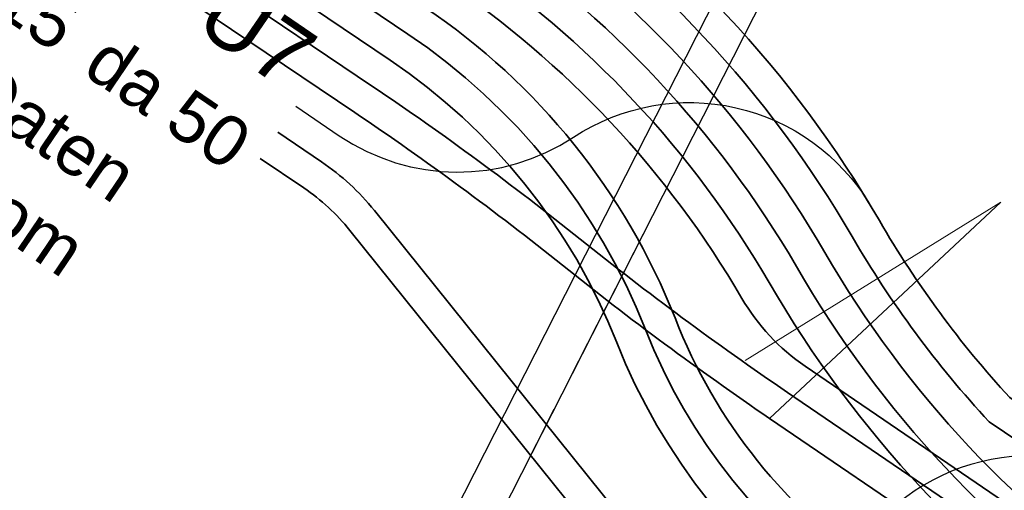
# Model space of a CAD drawing. Header units: metres. Extents: x -502 to 161, y -108 to 174.
# Tile 306 of 656: x -174.4 to -169.73, y -36.46 to -34.23. Entities that reach past the tile are written whole.
import ezdxf

# ---------------------------------------------------------------- set-up
doc = ezdxf.new("R2010")
doc.units = ezdxf.units.M
doc.header["$LTSCALE"] = 0.1
doc.linetypes.add('125', pattern=[101.6, 100.001, -1.599])
doc.linetypes.add('237', pattern=[93, 75, -18])
for name, color, linetype in [('BRI31-005.05-5p02-Koordinierung Lageplan 4. BA ZOB West 2022-06-15', 7, 'Continuous'), ('BRI31-005.06-5f07-Koordinierung Lageplan 4. BA ZOB Fernbusbahnh', 7, 'Continuous'), ('BRI32-005.03-5f06-Koordinierung Schemaplan 4 BA ZOB Teilbereich 2 Ost - Bahnhofsallee 2023-01-21', 7, 'Continuous')]:
    doc.layers.add(name, color=color, linetype=linetype)
doc.styles.add('Arial', font='arial.ttf')

msp = doc.modelspace()

# ---------------------------------------------------------------- linework, layer by layer
at = {"layer": 'BRI31-005.05-5p02-Koordinierung Lageplan 4. BA ZOB West 2022-06-15', "color": 7, "linetype": '125', "lineweight": 18, "transparency": 33554687}
for p, q in [((-167.4621, -26.9782), (-174.0792, -39.9901)), ((-167.2606, -27.0231), (-173.9009, -40.0807))]:
    msp.add_line(p, q, dxfattribs=at)
at = {"layer": 'BRI31-005.05-5p02-Koordinierung Lageplan 4. BA ZOB West 2022-06-15', "color": 7, "linetype": 'Continuous', "lineweight": 25, "transparency": 33554687}
for p, q in [((-167.4621, -26.9782), (-174.0792, -39.9901)), ((-167.2606, -27.0231), (-173.9009, -40.0807))]:
    msp.add_line(p, q, dxfattribs=at)
at = {"layer": 'BRI31-005.05-5p02-Koordinierung Lageplan 4. BA ZOB West 2022-06-15', "color": 7, "linetype": 'Continuous', "lineweight": 18, "transparency": 33554687}
for p, q in [((-167.4621, -26.9782), (-174.0792, -39.9901)), ((-167.2606, -27.0231), (-173.9009, -40.0807))]:
    msp.add_line(p, q, dxfattribs=at)
at = {"layer": 'BRI31-005.05-5p02-Koordinierung Lageplan 4. BA ZOB West 2022-06-15', "color": 1, "linetype": 'Continuous', "lineweight": 18, "true_color": 0xff0000, "transparency": 33554687}
for p in [(-170.9589, -35.8486), (-170.8424, -36.123)]:
    msp.add_line(p, (-169.7449, -35.0954), dxfattribs=at)
at = {"layer": 'BRI31-005.05-5p02-Koordinierung Lageplan 4. BA ZOB West 2022-06-15', "color": 190, "linetype": 'Continuous', "lineweight": 35, "true_color": 0x7f00ff, "transparency": 33554687, "flags": 128}
for points in [[(-139.648, -26.6177), (-139.648, -26.6177, -0.053243), (-140.4472, -26.6788), (-140.4472, -26.6788, 0.076316), (-141.238, -26.776), (-141.238, -26.776, 0.259347), (-142.6517, -28.1803), (-142.6517, -28.1803), (-144.2882, -33.8458), (-144.2882, -33.8458, -0.283081), (-145.0638, -34.5511), (-145.0638, -34.5511), (-165.0294, -38.3111), (-165.0294, -38.3111, -0.197363), (-167.2619, -37.8503), (-167.2619, -37.8503), (-169.8004, -36.1385, -0.055493), (-170.4502, -35.2596), (-170.4502, -35.2596, 0.113399), (-172.0525, -33.5455), (-172.0525, -33.5455), (-173.8355, -32.3432), (-178.5252, -31.4694)], [(-172.1363, -33.6699, -0.113399), (-170.58, -35.3349), (-170.58, -35.3349, 0.113403), (-169.0236, -37), (-169.0236, -37)]]:
    msp.add_lwpolyline(points, format="xyb", dxfattribs=at)
at = {"layer": 'BRI31-005.05-5p02-Koordinierung Lageplan 4. BA ZOB West 2022-06-15', "color": 1, "linetype": 'Continuous', "lineweight": 35, "true_color": 0xff0000, "transparency": 33554687, "flags": 128}
msp.add_lwpolyline([(-167.178, -37.7259), (-169.702, -36.0239), (-169.702, -36.0239, -0.054638), (-170.3209, -35.1836), (-170.3209, -35.1836, 0.113359), (-171.9686, -33.4211), (-173.7775, -32.2014), (-178.5003, -31.3214)], format="xyb", dxfattribs=at)
at = {"layer": 'BRI31-005.05-5p02-Koordinierung Lageplan 4. BA ZOB West 2022-06-15', "color": 3, "linetype": 'Continuous', "lineweight": 35, "true_color": 0x00ff00, "transparency": 33554687, "flags": 128}
for points in [[(-187.3668, -32.9166), (-185.5328, -32.6166), (-180.1364, -31.7082), (-179.4883, -31.628), (-178.575, -31.7653), (-173.9517, -32.6267), (-172.2202, -33.7942), (-172.2202, -33.7942, -0.112911), (-170.7145, -35.402), (-170.7145, -35.402), (-170.7145, -35.402, 0.113863), (-169.1074, -37.1244), (-169.1074, -37.1244)], [(-169.1038, -37.1268), (-170.7579, -35.9991), (-170.7579, -35.9991, -0.019291), (-171.7417, -35.2712), (-171.7417, -35.2712), (-171.7417, -35.2712, 0.020572), (-172.7271, -34.546), (-172.7271, -34.546), (-174.1548, -33.5833, 0.313075), (-175.4663, -33.601, -0.112296), (-177.5304, -34.4657)], [(-169.1883, -37.2508), (-170.8424, -36.123, -0.019297), (-171.8258, -35.3954, 0.020578), (-172.811, -34.6704), (-174.2386, -33.7077), (-174.2386, -33.7077, 0.313075), (-175.3791, -33.7231), (-175.3791, -33.7231), (-175.3791, -33.7231, -0.112296), (-177.5046, -34.6134), (-177.5046, -34.6134)], [(-169.1119, -37.4591), (-169.2349, -37.6414, -0.50526), (-170.8435, -37.7087), (-172.8356, -35.2297, 0.074556), (-173.0536, -35.0286), (-173.2605, -34.8882)]]:
    msp.add_lwpolyline(points, format="xyb", dxfattribs=at)
at = {"layer": 'BRI31-005.05-5p02-Koordinierung Lageplan 4. BA ZOB West 2022-06-15', "color": 7, "linetype": 'Continuous', "lineweight": 35, "transparency": 33554687, "flags": 128}
for points in [[(-187.3426, -33.0647), (-185.5083, -32.7646), (-180.1148, -31.8567), (-179.4902, -31.7794), (-178.5998, -31.9132), (-174.0097, -32.7684), (-172.3041, -33.9186, -0.112897), (-170.8442, -35.4773), (-170.8442, -35.4773, 0.113849), (-169.1913, -37.2488), (-169.1913, -37.2488)], [(-169.0193, -37.0029), (-170.6734, -35.8751, -0.111585), (-170.9739, -35.5526, 0.112882), (-172.3879, -34.043), (-174.0678, -32.9102), (-178.6247, -32.0612), (-179.4922, -31.9308), (-180.0931, -32.0052), (-185.3447, -32.8892, -0.039025), (-186.3435, -32.9781), (-186.3435, -32.9781, 0.037869), (-187.3426, -33.0647), (-187.3426, -33.0647)], [(-188.4389, -33.548), (-185.4592, -33.0606), (-180.0714, -32.1536), (-179.4942, -32.0822), (-178.6496, -32.2091), (-174.1424, -33.0489), (-172.4755, -34.1729), (-172.4755, -34.1729, -0.151274), (-171.2913, -35.6456), (-171.2913, -35.6456, 0.152634), (-170.3245, -36.8545)], [(-170.4922, -37.1032), (-170.4922, -37.1032, 0.114916), (-170.9161, -36.9415), (-170.9161, -36.9415, -0.191866), (-171.5604, -36.5771), (-172.7187, -35.1357), (-172.7187, -35.1357, 0.074555), (-172.9694, -34.9045), (-172.9694, -34.9045), (-173.1762, -34.7641)]]:
    msp.add_lwpolyline(points, format="xyb", dxfattribs=at)
at = {"layer": 'BRI31-005.05-5p02-Koordinierung Lageplan 4. BA ZOB West 2022-06-15', "color": 3, "linetype": '237', "lineweight": 35, "true_color": 0x00ff00, "transparency": 33554687, "flags": 128}
msp.add_lwpolyline([(-170.4084, -36.9789), (-170.4084, -36.9789, -0.152595), (-171.431, -35.7005), (-171.431, -35.7005, 0.151242), (-172.5594, -34.2973), (-174.2005, -33.1906), (-178.6745, -32.357), (-179.4961, -32.2336), (-180.0497, -32.3021), (-185.4346, -33.2085), (-188.4147, -33.696)], format="xyb", dxfattribs=at)
at = {"layer": 'BRI31-005.05-5p02-Koordinierung Lageplan 4. BA ZOB West 2022-06-15', "color": 7, "linetype": '237', "lineweight": 35, "transparency": 33554687, "flags": 128}
msp.add_lwpolyline([(-170.4922, -37.1032, -0.151886), (-171.5678, -35.7624), (-171.5678, -35.7624, 0.151881), (-172.6433, -34.4216), (-172.6433, -34.4216), (-174.2585, -33.3324), (-178.6994, -32.505), (-179.4981, -32.3849), (-180.0281, -32.4506), (-185.41, -33.3565), (-188.3905, -33.8441)], format="xyb", dxfattribs=at)
at = {"layer": 'BRI31-005.05-5p02-Koordinierung Lageplan 4. BA ZOB West 2022-06-15', "color": 1, "linetype": '237', "lineweight": 25, "true_color": 0xff0000, "transparency": 33554687, "flags": 128}
for points in [[(-173.092, -34.64), (-172.8852, -34.7803, 0.303584), (-171.7733, -34.7878, -0.426008), (-170.3666, -35.1063)], [(-169.0402, -36.4702), (-169.0402, -36.4702, 0.414215), (-170.4284, -36.7402), (-170.4284, -36.7402), (-171.0145, -37.6094), (-171.0145, -37.6094, -0.231793), (-171.7772, -38.0482), (-171.7772, -38.0482), (-172.633, -38.1051, -0.374072), (-173.6783, -37.3112), (-173.7293, -37.0665)]]:
    msp.add_lwpolyline(points, format="xyb", dxfattribs=at)
at = {"layer": 'BRI31-005.06-5f07-Koordinierung Lageplan 4. BA ZOB Fernbusbahnh', "color": 190, "linetype": 'Continuous', "lineweight": 30, "true_color": 0x7f00ff, "transparency": 33554687, "flags": 128}
msp.add_lwpolyline([(-139.648, -26.6177), (-139.648, -26.6177, -0.053243), (-140.4472, -26.6788), (-140.4472, -26.6788, 0.076316), (-141.238, -26.776), (-141.238, -26.776, 0.259347), (-142.6517, -28.1803), (-142.6517, -28.1803), (-144.2882, -33.8458), (-144.2882, -33.8458, -0.283081), (-145.0638, -34.5511), (-145.0638, -34.5511), (-165.0294, -38.3111), (-165.0294, -38.3111, -0.197363), (-167.2619, -37.8503), (-167.2619, -37.8503), (-169.8004, -36.1385, -0.055493), (-170.4502, -35.2596), (-170.4502, -35.2596, 0.113399), (-172.0525, -33.5455), (-172.0525, -33.5455), (-173.8355, -32.3432), (-178.5252, -31.4694)], format="xyb", dxfattribs=at)
at = {"layer": 'BRI31-005.06-5f07-Koordinierung Lageplan 4. BA ZOB Fernbusbahnh', "color": 1, "linetype": 'Continuous', "lineweight": 30, "true_color": 0xff0000, "transparency": 33554687, "flags": 128}
msp.add_lwpolyline([(-167.178, -37.7259), (-169.702, -36.0239), (-169.702, -36.0239, -0.054638), (-170.3209, -35.1836), (-170.3209, -35.1836, 0.113359), (-171.9686, -33.4211), (-173.7775, -32.2014), (-178.5003, -31.3214)], format="xyb", dxfattribs=at)
at = {"layer": 'BRI31-005.06-5f07-Koordinierung Lageplan 4. BA ZOB Fernbusbahnh', "color": 3, "linetype": 'Continuous', "lineweight": 30, "true_color": 0x00ff00, "transparency": 33554687, "flags": 128}
msp.add_lwpolyline([(-187.3668, -32.9166), (-185.5328, -32.6166), (-180.1364, -31.7082), (-179.4883, -31.628), (-178.575, -31.7653), (-173.9517, -32.6267), (-172.2202, -33.7942), (-172.2202, -33.7942, -0.112911), (-170.7145, -35.402), (-170.7145, -35.402), (-170.7145, -35.402, 0.113863), (-169.1074, -37.1244), (-169.1074, -37.1244)], format="xyb", dxfattribs=at)
at = {"layer": 'BRI31-005.06-5f07-Koordinierung Lageplan 4. BA ZOB Fernbusbahnh', "color": 7, "linetype": 'Continuous', "lineweight": 30, "transparency": 33554687, "flags": 128}
for points in [[(-187.3426, -33.0647), (-185.5083, -32.7646), (-180.1148, -31.8567), (-179.4902, -31.7794), (-178.5998, -31.9132), (-174.0097, -32.7684), (-172.3041, -33.9186, -0.112897), (-170.8442, -35.4773), (-170.8442, -35.4773, 0.113849), (-169.1913, -37.2488), (-169.1913, -37.2488)], [(-169.0193, -37.0029), (-170.6734, -35.8751, -0.111585), (-170.9739, -35.5526, 0.112882), (-172.3879, -34.043), (-174.0678, -32.9102), (-178.6247, -32.0612), (-179.4922, -31.9308), (-180.0931, -32.0052), (-185.3447, -32.8892, -0.039025), (-186.3435, -32.9781), (-186.3435, -32.9781, 0.037869), (-187.3426, -33.0647), (-187.3426, -33.0647)], [(-188.4389, -33.548), (-185.4592, -33.0606), (-180.0714, -32.1536), (-179.4942, -32.0822), (-178.6496, -32.2091), (-174.1424, -33.0489), (-172.4755, -34.1729), (-172.4755, -34.1729, -0.151274), (-171.2913, -35.6456), (-171.2913, -35.6456, 0.152634), (-170.3245, -36.8545)]]:
    msp.add_lwpolyline(points, format="xyb", dxfattribs=at)
at = {"layer": 'BRI31-005.06-5f07-Koordinierung Lageplan 4. BA ZOB Fernbusbahnh', "color": 3, "linetype": '237', "lineweight": 30, "true_color": 0x00ff00, "transparency": 33554687, "flags": 128}
msp.add_lwpolyline([(-170.4084, -36.9789), (-170.4084, -36.9789, -0.152595), (-171.431, -35.7005), (-171.431, -35.7005, 0.151242), (-172.5594, -34.2973), (-174.2005, -33.1906), (-178.6745, -32.357), (-179.4961, -32.2336), (-180.0497, -32.3021), (-185.4346, -33.2085), (-188.4147, -33.696)], format="xyb", dxfattribs=at)
at = {"layer": 'BRI31-005.06-5f07-Koordinierung Lageplan 4. BA ZOB Fernbusbahnh', "color": 7, "linetype": '237', "lineweight": 30, "transparency": 33554687, "flags": 128}
msp.add_lwpolyline([(-170.4922, -37.1032, -0.151886), (-171.5678, -35.7624), (-171.5678, -35.7624, 0.151881), (-172.6433, -34.4216), (-172.6433, -34.4216), (-174.2585, -33.3324), (-178.6994, -32.505), (-179.4981, -32.3849), (-180.0281, -32.4506), (-185.41, -33.3565), (-188.3905, -33.8441)], format="xyb", dxfattribs=at)
at = {"layer": 'BRI32-005.03-5f06-Koordinierung Schemaplan 4 BA ZOB Teilbereich 2 Ost - Bahnhofsallee 2023-01-21', "color": 1, "linetype": 'Continuous', "lineweight": 30, "true_color": 0xff0000, "transparency": 33554687, "flags": 128}
msp.add_lwpolyline([(-167.178, -37.7259), (-169.702, -36.0239), (-169.702, -36.0239, -0.054638), (-170.3209, -35.1836), (-170.3209, -35.1836, 0.113359), (-171.9686, -33.4211), (-173.7775, -32.2014), (-178.5003, -31.3214)], format="xyb", dxfattribs=at)

# ---------------------------------------------------------------- texts
at = {"layer": 'BRI31-005.05-5p02-Koordinierung Lageplan 4. BA ZOB West 2022-06-15', "color": 1, "true_color": 0xff0000, "transparency": 33554687, "char_height": 0.24, "attachment_point": 1, "rotation": 325.8398, "line_spacing_factor": 0.25, "style": 'Arial'}
for s, insert in [('RV 24.5.15', (-175.4872, -33.2504)), ('da 50', (-173.9761, -34.2839))]:
    msp.add_mtext(s, dxfattribs=dict(at, insert=insert))
at = {"layer": 'BRI31-005.05-5p02-Koordinierung Lageplan 4. BA ZOB West 2022-06-15', "color": 7, "transparency": 33554687, "attachment_point": 1, "line_spacing_factor": 0.25, "style": 'Arial'}
for s, insert, char_height, rotation in [('DFÜ7', (-173.8732, -33.7045), 0.3, 325.598), ('da 50 Daten', (-175.3333, -33.8835), 0.24, 325.8398), ('da 50 Strom', (-175.5767, -34.2365), 0.24, 325.8398)]:
    msp.add_mtext(s, dxfattribs=dict(at, insert=insert, char_height=char_height, rotation=rotation))

doc.saveas('drawing.dxf')
